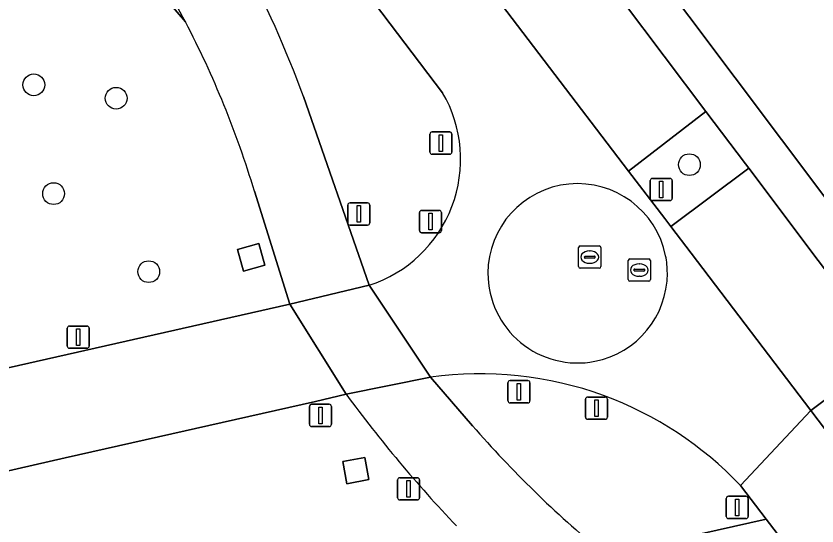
# Model space of a CAD drawing. Extents: x 156661 to 157576, y 383570 to 384425.
# Drawn here: x 156948.6 to 156984.6, y 384107.76 to 384130.69 of the extents above; entities that cross this region are included whole.
import ezdxf

# ---------------------------------------------------------------- set-up
doc = ezdxf.new("R2010")
doc.units = 0
for name, color, linetype in [('IMGEO_Afsluitpaal', 7, 'Continuous'), ('IMGEO_Berm_groen', 7, 'Continuous'), ('IMGEO_Berm_open', 7, 'Continuous'), ('IMGEO_Boom', 7, 'Continuous'), ('IMGEO_Fietspad_gesloten', 7, 'Continuous'), ('IMGEO_Groenvoorziening', 7, 'Continuous'), ('IMGEO_Lichtmast', 7, 'Continuous'), ('IMGEO_Muur', 7, 'Continuous'), ('IMGEO_Naaldbos', 7, 'Continuous'), ('IMGEO_Parkeervlak_open', 7, 'Continuous'), ('IMGEO_Rijbaan_lokaal_gesloten', 7, 'Continuous'), ('IMGEO_Rijbaan_lokaal_open', 7, 'Continuous'), ('IMGEO_Rioolput', 7, 'Continuous'), ('IMGEO_Verkeersbordpaal', 7, 'Continuous'), ('IMGEO_Voetpad_open', 7, 'Continuous')]:
    doc.layers.add(name, color=color, linetype=linetype)

msp = doc.modelspace()

# ---------------------------------------------------------------- linework, layer by layer
at = {"layer": 'IMGEO_Afsluitpaal'}
for p, q in [((156967.201, 384124.577), (156967.201, 384125.377)), ((156967.201, 384125.377), (156967.201, 384124.577)), ((156967.301, 384125.477), (156968.091, 384125.477)), ((156968.091, 384125.477), (156967.301, 384125.477)), ((156968.191, 384125.377), (156968.191, 384124.577)), ((156968.191, 384124.577), (156968.191, 384125.377)), ((156968.091, 384124.477), (156967.301, 384124.477)), ((156967.301, 384124.477), (156968.091, 384124.477)), ((156966.729, 384121.049), (156966.729, 384121.849)), ((156966.729, 384121.849), (156966.729, 384121.049)), ((156966.829, 384121.949), (156967.619, 384121.949)), ((156967.619, 384121.949), (156966.829, 384121.949)), ((156967.719, 384121.849), (156967.719, 384121.049)), ((156967.719, 384121.049), (156967.719, 384121.849)), ((156967.619, 384120.949), (156966.829, 384120.949)), ((156966.829, 384120.949), (156967.619, 384120.949)), ((156970.709, 384113.395), (156970.709, 384114.195)), ((156970.709, 384114.195), (156970.709, 384113.395)), ((156970.809, 384114.295), (156971.599, 384114.295)), ((156971.599, 384114.295), (156970.809, 384114.295)), ((156971.699, 384114.195), (156971.699, 384113.395)), ((156971.699, 384113.395), (156971.699, 384114.195)), ((156974.193, 384112.655), (156974.193, 384113.455)), ((156974.193, 384113.455), (156974.193, 384112.655)), ((156974.293, 384113.555), (156975.083, 384113.555)), ((156975.083, 384113.555), (156974.293, 384113.555)), ((156975.183, 384113.455), (156975.183, 384112.655)), ((156975.183, 384112.655), (156975.183, 384113.455)), ((156971.599, 384113.295), (156970.809, 384113.295)), ((156970.809, 384113.295), (156971.599, 384113.295)), ((156975.083, 384112.555), (156974.293, 384112.555)), ((156974.293, 384112.555), (156975.083, 384112.555))]:
    msp.add_line(p, q, dxfattribs=at)
for points in [[(156967.621, 384125.352), (156967.771, 384125.352), (156967.771, 384124.602), (156967.621, 384124.602), (156967.621, 384125.352)], [(156967.149, 384121.824), (156967.299, 384121.824), (156967.299, 384121.074), (156967.149, 384121.074), (156967.149, 384121.824)], [(156971.129, 384114.17), (156971.279, 384114.17), (156971.279, 384113.42), (156971.129, 384113.42), (156971.129, 384114.17)], [(156974.613, 384113.43), (156974.763, 384113.43), (156974.763, 384112.68), (156974.613, 384112.68), (156974.613, 384113.43)]]:
    msp.add_lwpolyline(points, dxfattribs=at)
for centre, start, end in [((156967.301, 384125.377), 90, 180), ((156967.301, 384125.377), 90, 180), ((156968.091, 384125.377), 0, 90), ((156968.091, 384125.377), 360, 90), ((156967.301, 384124.577), 180, 270), ((156967.301, 384124.577), 180, 270), ((156968.091, 384124.577), 270, 0), ((156968.091, 384124.577), 270, 0), ((156966.829, 384121.849), 90, 180), ((156966.829, 384121.849), 90, 180), ((156967.619, 384121.849), 0, 90), ((156967.619, 384121.849), 360, 90), ((156966.829, 384121.049), 180, 270), ((156966.829, 384121.049), 180, 270), ((156967.619, 384121.049), 270, 0), ((156967.619, 384121.049), 270, 0), ((156970.809, 384114.195), 90, 180), ((156970.809, 384114.195), 90, 180), ((156971.599, 384114.195), 0, 90), ((156971.599, 384114.195), 360, 90), ((156974.293, 384113.455), 90, 180), ((156974.293, 384113.455), 90, 180), ((156975.083, 384113.455), 0, 90), ((156975.083, 384113.455), 360, 90), ((156970.809, 384113.395), 180, 270), ((156970.809, 384113.395), 180, 270), ((156971.599, 384113.395), 270, 0), ((156971.599, 384113.395), 270, 0), ((156974.293, 384112.655), 180, 270), ((156974.293, 384112.655), 180, 270), ((156975.083, 384112.655), 270, 0), ((156975.083, 384112.655), 270, 0)]:
    msp.add_arc(centre, 0.1, start, end, dxfattribs=at)
at = {"layer": 'IMGEO_Berm_groen'}
for points in [[(156967.768, 384127.243), (156949.137, 384151.82)], [(156961.519, 384127.066), (156964.47, 384118.584)], [(156967.223, 384114.452), (156969.116, 384112.269)], [(156963.43, 384113.691), (156962.062, 384113.35), (156950.799, 384110.819), (156946.471, 384109.84), (156944.735, 384106.798), (156946.364, 384099.845), (156951.863, 384101.104), (156964.167, 384103.981), (156970.736, 384105.485)], [(156974.912, 384106.604), (156975.11, 384106.449), (156982.31, 384108.071), (156981.161, 384109.579)]]:
    msp.add_lwpolyline(points, dxfattribs=at)
for points in [[(156981.529, 384123.845), (156981.382, 384124.041), (156979.61, 384126.397), (156976.126, 384123.722), (156977.753, 384121.583), (156978.024, 384121.227)], [(156963.284, 384110.652), (156964.275, 384110.839), (156964.462, 384109.848), (156963.471, 384109.66)]]:
    msp.add_lwpolyline(points, close=True, dxfattribs=at)
for centre, radius, start, end in [((156914.405, 384109.729), 50.202, 20.2028, 27.9619), ((156962.629, 384124.243), 5.951, 288.0236, 30.2752), ((156969.455, 384098.464), 16.143, 69.8813, 97.9459), ((157012.203, 384149.5), 60.507, 216.28556, 223.61942), ((156969.457, 384098.47), 16.137, 43.5079, 69.8846), ((157006.864, 384145.092), 50.022, 221.0082, 230.3015)]:
    msp.add_arc(centre, radius, start, end, dxfattribs=at)
at = {"layer": 'IMGEO_Berm_open'}
msp.add_lwpolyline([(156985.156, 384113.579), (156984.323, 384112.949), (156987.249, 384109.103), (156988.303, 384109.35)], close=True, dxfattribs=at)
at = {"layer": 'IMGEO_Boom'}
for centre in [(156949.395, 384127.597), (156953.096, 384126.993), (156978.864, 384124.008), (156950.286, 384122.704), (156954.56, 384119.196)]:
    msp.add_circle(centre, 0.489, dxfattribs=at)
at = {"layer": 'IMGEO_Fietspad_gesloten'}
for points in [[(156959.31, 384122.816), (156960.908, 384117.741), (156964.47, 384118.584), (156961.519, 384127.066)], [(156969.116, 384112.269), (156967.223, 384114.452), (156963.43, 384113.691)]]:
    msp.add_lwpolyline(points, dxfattribs=at)
for centre, radius, start, end in [((156917.342, 384110.12), 43.854, 27.5828, 32.8398), ((156914.405, 384109.729), 50.202, 20.2028, 27.9619), ((156917.613, 384110.277), 43.542, 16.7371, 27.565), ((157012.203, 384149.5), 60.507, 216.28556, 223.61942), ((157006.864, 384145.092), 50.022, 221.0082, 230.3015)]:
    msp.add_arc(centre, radius, start, end, dxfattribs=at)
at = {"layer": 'IMGEO_Groenvoorziening'}
for points in [[(156927.02, 384132.097), (156927.884, 384140.558), (156926.305, 384149.362), (156933.269, 384157.022), (156956.212, 384130.426)], [(156960.044, 384155.717), (156983.009, 384125.143), (156990.473, 384115.206), (156994.084, 384110.528), (156997.761, 384111.981), (157001.193, 384113.9), (157008.294, 384119.078), (157010.532, 384120.698), (157012.649, 384122.072), (157014.412, 384123.063), (157018.159, 384125.008), (157021.465, 384126.549), (157024.262, 384128.135), (157026.54, 384129.566), (157028.082, 384130.851)]]:
    msp.add_lwpolyline(points, dxfattribs=at)
msp.add_arc((156917.342, 384110.12), 43.854, 27.5828, 32.8398, dxfattribs=at)
at = {"layer": 'IMGEO_Lichtmast'}
for p, q in [((156977.106, 384122.491), (156977.106, 384123.291)), ((156977.106, 384123.291), (156977.106, 384122.491)), ((156977.206, 384123.391), (156977.996, 384123.391)), ((156977.996, 384123.391), (156977.206, 384123.391)), ((156978.096, 384123.291), (156978.096, 384122.491)), ((156978.096, 384122.491), (156978.096, 384123.291)), ((156977.996, 384122.391), (156977.206, 384122.391)), ((156977.206, 384122.391), (156977.996, 384122.391)), ((156950.998, 384116.749), (156951.788, 384116.749)), ((156951.788, 384116.749), (156950.998, 384116.749)), ((156950.898, 384115.849), (156950.898, 384116.649)), ((156950.898, 384116.649), (156950.898, 384115.849)), ((156951.888, 384116.649), (156951.888, 384115.849)), ((156951.888, 384115.849), (156951.888, 384116.649)), ((156951.788, 384115.749), (156950.998, 384115.749)), ((156950.998, 384115.749), (156951.788, 384115.749)), ((156980.517, 384108.192), (156980.517, 384108.992)), ((156980.517, 384108.992), (156980.517, 384108.192)), ((156980.617, 384109.092), (156981.407, 384109.092)), ((156981.407, 384109.092), (156980.617, 384109.092)), ((156981.507, 384108.992), (156981.507, 384108.192)), ((156981.507, 384108.192), (156981.507, 384108.992)), ((156981.407, 384108.092), (156980.617, 384108.092)), ((156980.617, 384108.092), (156981.407, 384108.092))]:
    msp.add_line(p, q, dxfattribs=at)
for points in [[(156977.526, 384123.266), (156977.676, 384123.266), (156977.676, 384122.516), (156977.526, 384122.516), (156977.526, 384123.266)], [(156951.318, 384116.624), (156951.468, 384116.624), (156951.468, 384115.874), (156951.318, 384115.874), (156951.318, 384116.624)], [(156980.937, 384108.967), (156981.087, 384108.967), (156981.087, 384108.217), (156980.937, 384108.217), (156980.937, 384108.967)]]:
    msp.add_lwpolyline(points, dxfattribs=at)
for centre, start, end in [((156977.206, 384123.291), 90, 180), ((156977.206, 384123.291), 90, 180), ((156977.996, 384123.291), 0, 90), ((156977.996, 384123.291), 360, 90), ((156977.206, 384122.491), 180, 270), ((156977.206, 384122.491), 180, 270), ((156977.996, 384122.491), 270, 0), ((156977.996, 384122.491), 270, 0), ((156950.998, 384116.649), 90, 180), ((156950.998, 384116.649), 90, 180), ((156951.788, 384116.649), 0, 90), ((156951.788, 384116.649), 360, 90), ((156950.998, 384115.849), 180, 270), ((156950.998, 384115.849), 180, 270), ((156951.788, 384115.849), 270, 0), ((156951.788, 384115.849), 270, 0), ((156980.617, 384108.992), 90, 180), ((156980.617, 384108.992), 90, 180), ((156981.407, 384108.992), 0, 90), ((156981.407, 384108.992), 360, 90), ((156980.617, 384108.192), 180, 270), ((156980.617, 384108.192), 180, 270), ((156981.407, 384108.192), 270, 0), ((156981.407, 384108.192), 270, 0)]:
    msp.add_arc(centre, 0.1, start, end, dxfattribs=at)
at = {"layer": 'IMGEO_Muur'}
for points in [[(156959.784, 384119.495), (156959.515, 384120.455), (156958.548, 384120.185), (156958.817, 384119.224)], [(156964.462, 384109.848), (156964.275, 384110.839), (156963.284, 384110.652), (156963.471, 384109.66)]]:
    msp.add_lwpolyline(points, close=True, dxfattribs=at)
at = {"layer": 'IMGEO_Naaldbos'}
msp.add_lwpolyline([(156956.212, 384130.426), (156933.269, 384157.022), (156926.305, 384149.362), (156927.884, 384140.558), (156927.02, 384132.097), (156914.869, 384116.99), (156930.191, 384114.906), (156942.127, 384113.492), (156960.908, 384117.741), (156959.31, 384122.816)], dxfattribs=at)
msp.add_lwpolyline([(156958.817, 384119.224), (156958.548, 384120.185), (156959.515, 384120.455), (156959.784, 384119.495)], close=True, dxfattribs=at)
msp.add_arc((156917.613, 384110.277), 43.542, 16.7371, 27.565, dxfattribs=at)
at = {"layer": 'IMGEO_Parkeervlak_open'}
for points in [[(156972.116, 384136.364), (156969.272, 384134.245), (156968.544, 384133.691), (156976.126, 384123.722), (156979.61, 384126.397)], [(156981.529, 384123.845), (156978.024, 384121.227), (156978.939, 384120.025), (156984.323, 384112.949), (156985.156, 384113.579), (156987.764, 384115.552)]]:
    msp.add_lwpolyline(points, close=True, dxfattribs=at)
at = {"layer": 'IMGEO_Rijbaan_lokaal_gesloten'}
for points in [[(156876.48, 384254.755), (156868.186, 384265.651), (156860.937, 384275.173), (156857.345, 384272.328), (156868.344, 384257.78), (156869.636, 384256.091), (156947.883, 384153.474), (156948.198, 384153.058), (156949.137, 384151.82), (156967.768, 384127.243)], [(156978.939, 384120.025), (156978.024, 384121.227), (156977.753, 384121.583), (156976.126, 384123.722), (156968.544, 384133.691), (156965.332, 384137.913), (156955.947, 384150.252), (156954.053, 384152.742), (156952.237, 384155.208), (156949.248, 384159.24), (156941.651, 384169.047), (156938.611, 384173.044), (156935.139, 384177.608), (156933.628, 384179.594), (156922.806, 384193.826), (156916.761, 384201.782), (156914.397, 384204.906), (156905.044, 384217.212), (156901.645, 384221.683), (156891.001, 384235.643), (156888.996, 384238.303), (156878.44, 384252.173), (156876.735, 384254.42)], [(156981.161, 384109.579), (156984.323, 384112.949), (156978.939, 384120.025)], [(156964.47, 384118.584), (156967.223, 384114.452)]]:
    msp.add_lwpolyline(points, dxfattribs=at)
msp.add_lwpolyline([(156964.47, 384118.584), (156960.908, 384117.741), (156963.43, 384113.691), (156967.223, 384114.452)], close=True, dxfattribs=at)
for centre, radius, start, end in [((156962.629, 384124.243), 5.951, 288.0236, 30.2752), ((156973.84, 384119.122), 4.032, 11.2823, 180.001), ((156973.944, 384119.132), 3.929, 359.8549, 11.4368), ((156973.841, 384119.122), 4.033, 180, 281.0885), ((156973.842, 384119.12), 4.031, 281.0872, 0.0288), ((156969.455, 384098.464), 16.143, 69.8813, 97.9459), ((156969.457, 384098.47), 16.137, 43.5079, 69.8846)]:
    msp.add_arc(centre, radius, start, end, dxfattribs=at)
at = {"layer": 'IMGEO_Rijbaan_lokaal_open'}
for points in [[(156817.19, 384080.583), (156824.856, 384082.318), (156884.236, 384095.756), (156892.56, 384097.639), (156942.411, 384108.921), (156946.471, 384109.84), (156950.799, 384110.819), (156962.062, 384113.35), (156963.43, 384113.691), (156960.908, 384117.741), (156942.127, 384113.492), (156914.342, 384107.209), (156854.008, 384093.566), (156847.686, 384092.128), (156846.389, 384091.834), (156819.069, 384085.654), (156816.621, 384085.092), (156814.968, 384084.702)], [(156987.249, 384109.103), (156984.323, 384112.949), (156981.161, 384109.579), (156982.31, 384108.071), (156983.642, 384106.325), (156994.406, 384092.206)]]:
    msp.add_lwpolyline(points, dxfattribs=at)
for centre, radius, start, end in [((156973.84, 384119.122), 4.032, 11.2823, 180.001), ((156973.944, 384119.132), 3.929, 359.8549, 11.4368), ((156973.841, 384119.122), 4.033, 180, 281.0885), ((156973.842, 384119.12), 4.031, 281.0872, 0.0288)]:
    msp.add_arc(centre, radius, start, end, dxfattribs=at)
at = {"layer": 'IMGEO_Rioolput'}
for p, q in [((156973.959, 384120.35), (156974.811, 384120.35)), ((156973.884, 384119.424), (156973.884, 384120.276)), ((156974.372, 384120.13), (156974.397, 384120.13)), ((156974.885, 384120.276), (156974.885, 384119.424)), ((156974.143, 384119.844), (156974.143, 384119.856)), ((156974.581, 384119.807), (156974.183, 384119.807)), ((156974.186, 384119.893), (156974.584, 384119.893)), ((156974.395, 384119.57), (156974.37, 384119.57)), ((156974.627, 384119.856), (156974.627, 384119.844)), ((156976.113, 384118.841), (156976.113, 384119.693)), ((156976.188, 384119.767), (156977.04, 384119.767)), ((156977.114, 384119.693), (156977.114, 384118.841)), ((156974.811, 384119.35), (156973.959, 384119.35)), ((156976.372, 384119.261), (156976.372, 384119.273)), ((156976.81, 384119.224), (156976.412, 384119.224)), ((156976.415, 384119.31), (156976.813, 384119.31)), ((156976.601, 384119.547), (156976.626, 384119.547)), ((156976.856, 384119.273), (156976.856, 384119.261)), ((156976.624, 384118.987), (156976.599, 384118.987)), ((156977.04, 384118.767), (156976.188, 384118.767))]:
    msp.add_line(p, q, dxfattribs=at)
for points in [[(156973.959, 384120.35), (156974.811, 384120.35)], [(156973.884, 384119.424), (156973.884, 384120.276)], [(156974.885, 384120.276), (156974.885, 384119.424)], [(156976.113, 384118.841), (156976.113, 384119.693)], [(156976.188, 384119.767), (156977.04, 384119.767)], [(156977.114, 384119.693), (156977.114, 384118.841)], [(156974.811, 384119.35), (156973.959, 384119.35)], [(156977.04, 384118.767), (156976.188, 384118.767)]]:
    msp.add_lwpolyline(points, dxfattribs=at)
for centre, radius, start, end in [((156973.961, 384120.274), 0.0765, 91.552, 178.448), ((156973.961, 384120.274), 0.0765, 91.552, 178.448), ((156974.809, 384120.274), 0.0765, 1.552, 88.448), ((156974.809, 384120.274), 0.0765, 1.552, 88.448), ((156974.183, 384119.853), 0.0403, 85.8775, 175.7526), ((156974.18, 384119.843), 0.0366, 178.938, 274.7102), ((156974.584, 384119.85), 0.043, 264.8664, 352.4533), ((156974.588, 384119.855), 0.0386, 1.7309, 96.639), ((156976.19, 384119.691), 0.0765, 91.552, 178.448), ((156976.19, 384119.691), 0.0765, 91.552, 178.448), ((156977.038, 384119.691), 0.0765, 1.552, 88.448), ((156977.038, 384119.691), 0.0765, 1.552, 88.448), ((156973.961, 384119.426), 0.0765, 181.552, 268.448), ((156973.961, 384119.426), 0.0765, 181.552, 268.448), ((156974.809, 384119.426), 0.0765, 271.552, 358.448), ((156974.809, 384119.426), 0.0765, 271.552, 358.448), ((156976.412, 384119.27), 0.0403, 85.8775, 175.7526), ((156976.409, 384119.26), 0.0366, 178.938, 274.7102), ((156976.813, 384119.267), 0.043, 264.8664, 352.4533), ((156976.817, 384119.272), 0.0386, 1.7309, 96.639), ((156976.19, 384118.843), 0.0765, 181.552, 268.448), ((156976.19, 384118.843), 0.0765, 181.552, 268.448), ((156977.038, 384118.843), 0.0765, 271.552, 358.448), ((156977.038, 384118.843), 0.0765, 271.552, 358.448)]:
    msp.add_arc(centre, radius, start, end, dxfattribs=at)
for centre, major_axis, ratio, start_param, end_param in [((156974.371, 384119.85), (-0.387, 0.002), 0.722429, 4.712389, 7.853982), ((156974.396, 384119.85), (-0.39, 0.002), 0.717154, 1.570796, 4.712389), ((156976.6, 384119.267), (-0.387, 0.002), 0.722429, 4.712389, 7.853982), ((156976.625, 384119.267), (-0.39, 0.002), 0.717154, 1.570796, 4.712389)]:
    msp.add_ellipse(centre, major_axis=major_axis, ratio=ratio, start_param=start_param, end_param=end_param, dxfattribs=at)
at = {"layer": 'IMGEO_Verkeersbordpaal'}
for p, q in [((156963.509, 384121.39), (156963.509, 384122.19)), ((156963.509, 384122.19), (156963.509, 384121.39)), ((156963.609, 384122.29), (156964.399, 384122.29)), ((156964.399, 384122.29), (156963.609, 384122.29)), ((156964.499, 384122.19), (156964.499, 384121.39)), ((156964.499, 384121.39), (156964.499, 384122.19)), ((156964.399, 384121.29), (156963.609, 384121.29)), ((156963.609, 384121.29), (156964.399, 384121.29)), ((156961.785, 384112.33), (156961.785, 384113.13)), ((156961.785, 384113.13), (156961.785, 384112.33)), ((156961.885, 384113.23), (156962.675, 384113.23)), ((156962.675, 384113.23), (156961.885, 384113.23)), ((156962.775, 384113.13), (156962.775, 384112.33)), ((156962.775, 384112.33), (156962.775, 384113.13)), ((156962.675, 384112.23), (156961.885, 384112.23)), ((156961.885, 384112.23), (156962.675, 384112.23)), ((156965.847, 384109.93), (156966.637, 384109.93)), ((156966.637, 384109.93), (156965.847, 384109.93)), ((156965.747, 384109.03), (156965.747, 384109.83)), ((156965.747, 384109.83), (156965.747, 384109.03)), ((156966.737, 384109.83), (156966.737, 384109.03)), ((156966.737, 384109.03), (156966.737, 384109.83)), ((156966.637, 384108.93), (156965.847, 384108.93)), ((156965.847, 384108.93), (156966.637, 384108.93))]:
    msp.add_line(p, q, dxfattribs=at)
for points in [[(156963.929, 384122.165), (156964.079, 384122.165), (156964.079, 384121.415), (156963.929, 384121.415), (156963.929, 384122.165)], [(156962.205, 384113.105), (156962.355, 384113.105), (156962.355, 384112.355), (156962.205, 384112.355), (156962.205, 384113.105)], [(156966.167, 384109.805), (156966.317, 384109.805), (156966.317, 384109.055), (156966.167, 384109.055), (156966.167, 384109.805)]]:
    msp.add_lwpolyline(points, dxfattribs=at)
for centre, start, end in [((156963.609, 384122.19), 90, 180), ((156963.609, 384122.19), 90, 180), ((156964.399, 384122.19), 0, 90), ((156964.399, 384122.19), 360, 90), ((156963.609, 384121.39), 180, 270), ((156963.609, 384121.39), 180, 270), ((156964.399, 384121.39), 270, 0), ((156964.399, 384121.39), 270, 0), ((156961.885, 384113.13), 90, 180), ((156961.885, 384113.13), 90, 180), ((156962.675, 384113.13), 0, 90), ((156962.675, 384113.13), 360, 90), ((156961.885, 384112.33), 180, 270), ((156961.885, 384112.33), 180, 270), ((156962.675, 384112.33), 270, 0), ((156962.675, 384112.33), 270, 0), ((156965.847, 384109.83), 90, 180), ((156965.847, 384109.83), 90, 180), ((156966.637, 384109.83), 0, 90), ((156966.637, 384109.83), 360, 90), ((156965.847, 384109.03), 180, 270), ((156965.847, 384109.03), 180, 270), ((156966.637, 384109.03), 270, 0), ((156966.637, 384109.03), 270, 0)]:
    msp.add_arc(centre, 0.1, start, end, dxfattribs=at)
at = {"layer": 'IMGEO_Voetpad_open'}
msp.add_lwpolyline([(156972.116, 384136.364), (156979.61, 384126.397), (156981.382, 384124.041), (156981.529, 384123.845), (156987.764, 384115.552), (156989.479, 384113.271), (156991.886, 384110.152), (156993.23, 384108.41), (156995.242, 384109.027), (156994.084, 384110.528), (156990.473, 384115.206), (156983.009, 384125.143), (156960.044, 384155.717)], dxfattribs=at)
msp.add_lwpolyline([(156982.31, 384108.071), (156975.11, 384106.449), (156977.146, 384104.856), (156983.642, 384106.325)], close=True, dxfattribs=at)

doc.saveas('drawing.dxf')
